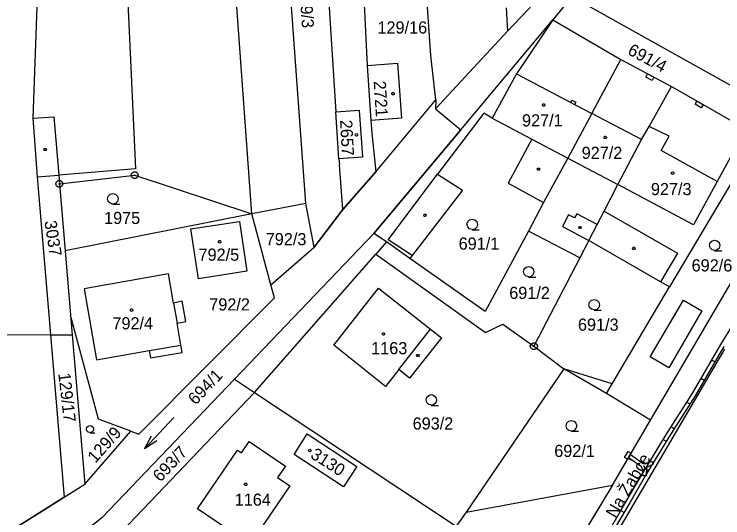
# Model space of a CAD drawing. Extents: x -777309 to -774195, y -1144706 to -1143600.
# Drawn here: x -774798.5 to -774699.3, y -1144569.3 to -1144498.7 of the extents above; entities that cross this region are included whole.
import ezdxf

# ---------------------------------------------------------------- set-up
doc = ezdxf.new("R2010")
doc.units = 0
for name, color, linetype in [('1', 7, 'Continuous'), ('11', 7, 'Continuous'), ('12', 7, 'Continuous'), ('13', 7, 'Continuous'), ('2', 7, 'Continuous'), ('3', 7, 'Continuous'), ('4', 7, 'Continuous'), ('5', 7, 'Continuous'), ('7', 7, 'Continuous'), ('8', 7, 'Continuous')]:
    doc.layers.add(name, color=color, linetype=linetype)

msp = doc.modelspace()

# ---------------------------------------------------------------- linework, layer by layer
at = {"layer": '1'}
for p, q in [((-774765.26, -1144526.71), (-774770.9, -1144447.36)), ((-774793.68, -1144448.91), (-774795.89, -1144513.31)), ((-774757.7, -1144525.25), (-774761.59, -1144471.89)), ((-774756.12, -1144472.28), (-774753.48, -1144512.4)), ((-774740.17, -1144504.55), (-774741.16, -1144490.04)), ((-774749.85, -1144490.85), (-774749.12, -1144505.92)), ((-774719.88, -1144490.98), (-774729.46, -1144501.14)), ((-774782.67, -1144495.76), (-774782.52, -1144499.1)), ((-774720.44, -1144496.28), (-774723.1, -1144499.52)), ((-774697.12, -1144509.33), (-774720.44, -1144496.28)), ((-774729.65, -1144497.83), (-774729.46, -1144501.14)), ((-774782.52, -1144499.1), (-774781.54, -1144520.41)), ((-774736.01, -1144514.94), (-774723.1, -1144499.52)), ((-774723.1, -1144499.52), (-774713.59, -1144505.08)), ((-774729.46, -1144501.14), (-774739.53, -1144511.98)), ((-774739.5, -1144510.72), (-774740.17, -1144504.55)), ((-774749.12, -1144505.92), (-774744.87, -1144505.6)), ((-774749.12, -1144505.92), (-774748.58, -1144513.64)), ((-774744.87, -1144505.6), (-774744.3, -1144513.32)), ((-774717.65, -1144512.67), (-774713.59, -1144505.08)), ((-774713.59, -1144505.08), (-774706.51, -1144508.89)), ((-774709.62, -1144514.47), (-774706.51, -1144508.89)), ((-774706.51, -1144508.89), (-774696.11, -1144514.82)), ((-774747.9, -1144520.81), (-774739.5, -1144510.72)), ((-774739.5, -1144510.72), (-774739.53, -1144511.98)), ((-774753.48, -1144512.4), (-774750.2, -1144512.18)), ((-774753.05, -1144519), (-774753.48, -1144512.4)), ((-774750.2, -1144512.18), (-774749.77, -1144518.78)), ((-774739.53, -1144511.98), (-774736.01, -1144514.94)), ((-774732.79, -1144512.6), (-774739.24, -1144521.12)), ((-774731.59, -1144513.32), (-774732.79, -1144512.6)), ((-774717.65, -1144512.67), (-774721.01, -1144518.9)), ((-774795.89, -1144513.31), (-774795.28, -1144521.52)), ((-774744.3, -1144513.32), (-774748.58, -1144513.64)), ((-774748.58, -1144513.64), (-774748.45, -1144515.42)), ((-774731.59, -1144513.32), (-774726.07, -1144516.24)), ((-774710.72, -1144516.31), (-774709.62, -1144514.47)), ((-774748.45, -1144515.42), (-774747.9, -1144520.81)), ((-774748.16, -1144529.45), (-774736.01, -1144514.94)), ((-774726.07, -1144516.24), (-774729.36, -1144522.41)), ((-774713.99, -1144522.6), (-774710.72, -1144516.31)), ((-774749.77, -1144518.78), (-774753.05, -1144519)), ((-774695.51, -1144517.92), (-774706.77, -1144536.92)), ((-774753.05, -1144519), (-774752.99, -1144519.84)), ((-774752.52, -1144526.08), (-774752.99, -1144519.84)), ((-774721.01, -1144518.9), (-774724.42, -1144525.12)), ((-774781.54, -1144520.41), (-774792.28, -1144521.28)), ((-774747.9, -1144520.81), (-774752.52, -1144526.08)), ((-774795.28, -1144521.52), (-774792.28, -1144521.28)), ((-774795.28, -1144521.52), (-774793.41, -1144543.64)), ((-774792.28, -1144521.28), (-774792.18, -1144522.51)), ((-774792.18, -1144522.51), (-774781.64, -1144521.29)), ((-774781.64, -1144521.29), (-774765.26, -1144526.71)), ((-774739.24, -1144521.12), (-774735.74, -1144523.36)), ((-774792.18, -1144522.51), (-774791.38, -1144531.86)), ((-774729.36, -1144522.41), (-774724.42, -1144525.12)), ((-774715.92, -1144526.3), (-774713.99, -1144522.6)), ((-774735.74, -1144523.36), (-774742.81, -1144532.52)), ((-774757.7, -1144525.25), (-774765.26, -1144526.71)), ((-774756.52, -1144531.36), (-774757.7, -1144525.25)), ((-774724.42, -1144525.12), (-774726.53, -1144529.13)), ((-774765.26, -1144526.71), (-774791.38, -1144531.86)), ((-774762.57, -1144536.62), (-774765.26, -1144526.71)), ((-774752.52, -1144526.08), (-774756.52, -1144531.36)), ((-774716.89, -1144528.18), (-774715.92, -1144526.3)), ((-774773.8, -1144528.79), (-774766.96, -1144527.78)), ((-774766.96, -1144527.78), (-774765.94, -1144534.74)), ((-774718.06, -1144530.42), (-774716.89, -1144528.18)), ((-774709.45, -1144555.58), (-774693.26, -1144527.94)), ((-774772.73, -1144535.81), (-774773.8, -1144528.79)), ((-774767.69, -1144549.86), (-774748.16, -1144529.45)), ((-774746.37, -1144530.6), (-774748.16, -1144529.45)), ((-774726.53, -1144529.13), (-774732.6, -1144540.37)), ((-774719.34, -1144532.87), (-774726.53, -1144529.13)), ((-774746.37, -1144530.6), (-774747.87, -1144532.35)), ((-774743.12, -1144532.94), (-774746.37, -1144530.6)), ((-774718.06, -1144530.42), (-774719.34, -1144532.87)), ((-774708.02, -1144536.2), (-774718.06, -1144530.42)), ((-774762.57, -1144536.62), (-774756.52, -1144531.36)), ((-774791.38, -1144531.86), (-774790.61, -1144540.87)), ((-774764.86, -1144551.73), (-774747.87, -1144532.35)), ((-774747.87, -1144532.35), (-774732.52, -1144543.29)), ((-774742.81, -1144532.52), (-774743.12, -1144532.94)), ((-774732.6, -1144540.37), (-774743.12, -1144532.94)), ((-774719.34, -1144532.87), (-774725.77, -1144545.23)), ((-774776.9, -1144535.1), (-774788.73, -1144537.19)), ((-774776.19, -1144539.2), (-774776.9, -1144535.1)), ((-774765.94, -1144534.74), (-774772.73, -1144535.81)), ((-774762.07, -1144538.45), (-774762.57, -1144536.62)), ((-774706.77, -1144536.92), (-774708.02, -1144536.2)), ((-774788.73, -1144537.19), (-774786.97, -1144547.15)), ((-774753.78, -1144545.09), (-774747.49, -1144537.12)), ((-774747.49, -1144537.12), (-774740.22, -1144542.86)), ((-774714.82, -1144550.49), (-774706.77, -1144536.92)), ((-774781.07, -1144557.53), (-774762.07, -1144538.45)), ((-774775.01, -1144538.94), (-774776.19, -1144539.2)), ((-774774.48, -1144541.78), (-774775.01, -1144538.94)), ((-774786.71, -1144555.43), (-774790.61, -1144540.87)), ((-774790.61, -1144540.87), (-774790.38, -1144543.62)), ((-774775.7, -1144542.01), (-774774.48, -1144541.78)), ((-774775.16, -1144545.08), (-774775.7, -1144542.01)), ((-774732.52, -1144543.29), (-774730.13, -1144542.13)), ((-774730.13, -1144542.13), (-774725.77, -1144545.23)), ((-774793.41, -1144543.64), (-774835.4, -1144543.88)), ((-774793.41, -1144543.64), (-774790.38, -1144543.62)), ((-774793.41, -1144543.64), (-774791.49, -1144566.35)), ((-774790.38, -1144543.62), (-774788.6, -1144564.54)), ((-774740.22, -1144542.86), (-774738.7, -1144544.07)), ((-774738.7, -1144544.07), (-774743.16, -1144549.71)), ((-774775.01, -1144546.09), (-774775.16, -1144545.08)), ((-774746.54, -1144550.86), (-774753.78, -1144545.09)), ((-774725.77, -1144545.23), (-774721.56, -1144548.4)), ((-774719.91, -1144581.17), (-774699.03, -1144545.63)), ((-774786.97, -1144547.15), (-774779.6, -1144545.85)), ((-774779.6, -1144545.85), (-774779.43, -1144546.84)), ((-774779.43, -1144546.84), (-774775.01, -1144546.09)), ((-774744.68, -1144548.5), (-774746.54, -1144550.86)), ((-774743.16, -1144549.71), (-774744.68, -1144548.5)), ((-774721.56, -1144548.4), (-774735.23, -1144568.48)), ((-774714.82, -1144550.49), (-774721.56, -1144548.4)), ((-774786.26, -1144569.27), (-774767.69, -1144549.86)), ((-774715.6, -1144551.84), (-774714.82, -1144550.49)), ((-774783.41, -1144571.12), (-774764.86, -1144551.73)), ((-774764.86, -1144551.73), (-774736.65, -1144570.44)), ((-774709.45, -1144555.58), (-774715.6, -1144551.84)), ((-774782.2, -1144557.11), (-774786.71, -1144555.43)), ((-774714.76, -1144564.69), (-774709.45, -1144555.58)), ((-774788.6, -1144564.54), (-774782.2, -1144557.11)), ((-774782.2, -1144557.11), (-774781.07, -1144557.53)), ((-774759.33, -1144560.41), (-774757.49, -1144557.5)), ((-774757.49, -1144557.5), (-774750.53, -1144562.07)), ((-774766.7, -1144560.18), (-774765.61, -1144558.57)), ((-774765.61, -1144558.57), (-774760.54, -1144562.03)), ((-774772.84, -1144567.99), (-774767.27, -1144559.79)), ((-774767.27, -1144559.79), (-774766.7, -1144560.18)), ((-774752.41, -1144564.94), (-774759.33, -1144560.41)), ((-774760.54, -1144562.03), (-774761.63, -1144563.62)), ((-774750.53, -1144562.07), (-774752.41, -1144564.94)), ((-774761.63, -1144563.62), (-774759.93, -1144564.77)), ((-774791.49, -1144566.35), (-774788.6, -1144564.54)), ((-774759.93, -1144564.77), (-774765.49, -1144572.96)), ((-774735.23, -1144568.48), (-774714.76, -1144564.69)), ((-774714.76, -1144564.69), (-774724.37, -1144580.58)), ((-774791.49, -1144566.35), (-774820.24, -1144584.41)), ((-774765.49, -1144572.96), (-774772.84, -1144567.99)), ((-774735.23, -1144568.48), (-774736.65, -1144570.44))]:
    msp.add_line(p, q, dxfattribs=at)
at = {"layer": '11'}
msp.add_lwpolyline([(-774820.24, -1144584.41), (-774788.6, -1144564.54), (-774782.2, -1144557.11), (-774781.07, -1144557.53), (-774762.07, -1144538.45), (-774762.57, -1144536.62), (-774756.52, -1144531.36), (-774752.52, -1144526.08), (-774747.9, -1144520.81), (-774739.5, -1144510.72), (-774739.53, -1144511.98), (-774736.01, -1144514.94), (-774748.16, -1144529.45), (-774767.69, -1144549.86), (-774786.26, -1144569.27), (-774806.89, -1144585.87)], dxfattribs=at)
at = {"layer": '12'}
for p, q in [((-774749.12, -1144505.92), (-774744.87, -1144505.6)), ((-774749.12, -1144505.92), (-774748.58, -1144513.64)), ((-774744.87, -1144505.6), (-774744.3, -1144513.32)), ((-774728.21, -1144507.1), (-774731.59, -1144513.32)), ((-774728.21, -1144507.1), (-774720.61, -1144511.11)), ((-774720.61, -1144511.11), (-774720.09, -1144511.39)), ((-774720.09, -1144511.39), (-774717.65, -1144512.67)), ((-774753.48, -1144512.4), (-774750.2, -1144512.18)), ((-774753.05, -1144519), (-774753.48, -1144512.4)), ((-774750.2, -1144512.18), (-774749.77, -1144518.78)), ((-774717.65, -1144512.67), (-774721.01, -1144518.9)), ((-774717.65, -1144512.67), (-774721.01, -1144518.9)), ((-774710.72, -1144516.31), (-774717.65, -1144512.67)), ((-774744.3, -1144513.32), (-774748.58, -1144513.64)), ((-774731.59, -1144513.32), (-774726.07, -1144516.24)), ((-774710.72, -1144516.31), (-774709.62, -1144514.47)), ((-774706.84, -1144515.83), (-774709.62, -1144514.47)), ((-774707.94, -1144517.84), (-774706.84, -1144515.83)), ((-774726.07, -1144516.24), (-774721.01, -1144518.9)), ((-774713.99, -1144522.6), (-774710.72, -1144516.31)), ((-774713.99, -1144522.6), (-774710.72, -1144516.31)), ((-774700.09, -1144522.15), (-774707.94, -1144517.84)), ((-774749.77, -1144518.78), (-774753.05, -1144519)), ((-774721.01, -1144518.9), (-774713.99, -1144522.6)), ((-774703.43, -1144528.25), (-774713.99, -1144522.6)), ((-774700.09, -1144522.15), (-774703.43, -1144528.25)), ((-774773.8, -1144528.79), (-774766.96, -1144527.78)), ((-774766.96, -1144527.78), (-774765.94, -1144534.74)), ((-774772.73, -1144535.81), (-774773.8, -1144528.79)), ((-774776.9, -1144535.1), (-774788.73, -1144537.19)), ((-774776.19, -1144539.2), (-774776.9, -1144535.1)), ((-774765.94, -1144534.74), (-774772.73, -1144535.81)), ((-774788.73, -1144537.19), (-774786.97, -1144547.15)), ((-774753.78, -1144545.09), (-774747.49, -1144537.12)), ((-774747.49, -1144537.12), (-774740.22, -1144542.86)), ((-774776.19, -1144539.2), (-774775.7, -1144542.01)), ((-774775.16, -1144545.08), (-774775.7, -1144542.01)), ((-774744.68, -1144548.5), (-774740.22, -1144542.86)), ((-774779.6, -1144545.85), (-774775.16, -1144545.08)), ((-774746.54, -1144550.86), (-774753.78, -1144545.09)), ((-774786.97, -1144547.15), (-774779.6, -1144545.85)), ((-774744.68, -1144548.5), (-774746.54, -1144550.86)), ((-774759.33, -1144560.41), (-774757.49, -1144557.5)), ((-774757.49, -1144557.5), (-774750.53, -1144562.07)), ((-774766.7, -1144560.18), (-774765.61, -1144558.57)), ((-774765.61, -1144558.57), (-774760.54, -1144562.03)), ((-774772.84, -1144567.99), (-774767.27, -1144559.79)), ((-774767.27, -1144559.79), (-774766.7, -1144560.18)), ((-774752.41, -1144564.94), (-774759.33, -1144560.41)), ((-774760.54, -1144562.03), (-774761.63, -1144563.62)), ((-774750.53, -1144562.07), (-774752.41, -1144564.94)), ((-774761.63, -1144563.62), (-774759.93, -1144564.77)), ((-774759.93, -1144564.77), (-774765.49, -1144572.96)), ((-774765.49, -1144572.96), (-774772.84, -1144567.99))]:
    msp.add_line(p, q, dxfattribs=at)
at = {"layer": '13'}
for p, q in [((-774699.58, -1144545.01), (-774689.98, -1144529)), ((-774703.63, -1144551.9), (-774699.58, -1144545.01)), ((-774699.16, -1144545.27), (-774703.21, -1144552.16)), ((-774700.843, -1144547.158), (-774700.412, -1144547.412)), ((-774701.947, -1144550.012), (-774702.378, -1144549.758)), ((-774707.3, -1144557.69), (-774703.63, -1144551.9)), ((-774703.21, -1144552.16), (-774706.88, -1144557.95)), ((-774704.355, -1144553.045), (-774703.933, -1144553.312)), ((-774706.155, -1144556.805), (-774706.577, -1144556.538)), ((-774710.49, -1144563), (-774707.3, -1144557.69)), ((-774706.88, -1144557.95), (-774710.07, -1144563.26)), ((-774707.658, -1144558.285), (-774707.229, -1144558.543)), ((-774712.554, -1144560.902), (-774712.123, -1144561.155)), ((-774709.712, -1144562.665), (-774710.141, -1144562.407)), ((-774712.74, -1144566.8), (-774710.49, -1144563)), ((-774710.07, -1144563.26), (-774712.3, -1144567.06)), ((-774716.36, -1144572.98), (-774712.74, -1144566.8)), ((-774712.3, -1144567.06), (-774715.92, -1144573.22)), ((-774713.58, -1144568.234), (-774713.149, -1144568.487))]:
    msp.add_line(p, q, dxfattribs=at)
for points in [[(-774710.08, -1144507.54), (-774709.84, -1144507.1), (-774709.67, -1144507.19), (-774709.15, -1144507.47), (-774708.96, -1144507.57), (-774709.2, -1144508.01)], [(-774703.2, -1144511.35), (-774702.95, -1144510.92), (-774702.3, -1144511.29), (-774702.08, -1144511.42), (-774702.33, -1144511.85)], [(-774712.58, -1144559.96), (-774712.15, -1144560.21), (-774712.26, -1144560.4), (-774712.53, -1144560.86), (-774712.65, -1144561.07), (-774713.08, -1144560.82)], [(-774710.47, -1144561.67), (-774710.07, -1144561.69), (-774709.26, -1144561.31), (-774709.05, -1144561.76), (-774710.02, -1144562.21), (-774710.03, -1144563.38), (-774710.53, -1144563.38), (-774710.52, -1144562.5), (-774710.74, -1144562.09), (-774712.53, -1144560.86), (-774712.26, -1144560.4)]]:
    msp.add_lwpolyline(points, close=True, dxfattribs=at)
at = {"layer": '3'}
msp.add_line((-774776.175, -1144555.224), (-774780.285, -1144559.596), dxfattribs=at)
for points in [[(-774784.68, -1144525.32), (-774785.06, -1144525.22), (-774785.33, -1144524.95), (-774785.43, -1144524.58), (-774785.33, -1144524.21), (-774785.06, -1144523.94), (-774784.69, -1144523.84), (-774784.32, -1144523.94), (-774784.05, -1144524.21), (-774783.95, -1144524.59), (-774784.05, -1144524.97), (-774784.32, -1144525.24), (-774784.7, -1144525.34), (-774783.7, -1144525.34)], [(-774734.38, -1144528.9), (-774734.76, -1144528.8), (-774735.03, -1144528.53), (-774735.13, -1144528.16), (-774735.03, -1144527.79), (-774734.76, -1144527.52), (-774734.39, -1144527.42), (-774734.02, -1144527.52), (-774733.75, -1144527.79), (-774733.65, -1144528.17), (-774733.75, -1144528.55), (-774734.02, -1144528.82), (-774734.4, -1144528.92), (-774733.4, -1144528.92)], [(-774700.45, -1144531.84), (-774700.83, -1144531.74), (-774701.1, -1144531.47), (-774701.2, -1144531.1), (-774701.1, -1144530.73), (-774700.83, -1144530.46), (-774700.46, -1144530.36), (-774700.09, -1144530.46), (-774699.82, -1144530.73), (-774699.72, -1144531.11), (-774699.82, -1144531.49), (-774700.09, -1144531.76), (-774700.47, -1144531.86), (-774699.47, -1144531.86)], [(-774726.48, -1144535.53), (-774726.86, -1144535.43), (-774727.13, -1144535.16), (-774727.23, -1144534.79), (-774727.13, -1144534.42), (-774726.86, -1144534.15), (-774726.49, -1144534.05), (-774726.12, -1144534.15), (-774725.85, -1144534.42), (-774725.75, -1144534.8), (-774725.85, -1144535.18), (-774726.12, -1144535.45), (-774726.5, -1144535.55), (-774725.5, -1144535.55)], [(-774717.31, -1144540.16), (-774717.69, -1144540.06), (-774717.96, -1144539.79), (-774718.06, -1144539.42), (-774717.96, -1144539.05), (-774717.69, -1144538.78), (-774717.32, -1144538.68), (-774716.95, -1144538.78), (-774716.68, -1144539.05), (-774716.58, -1144539.43), (-774716.68, -1144539.81), (-774716.95, -1144540.08), (-774717.33, -1144540.18), (-774716.33, -1144540.18)], [(-774740.11, -1144553.49), (-774740.49, -1144553.39), (-774740.76, -1144553.12), (-774740.86, -1144552.75), (-774740.76, -1144552.38), (-774740.49, -1144552.11), (-774740.12, -1144552.01), (-774739.75, -1144552.11), (-774739.48, -1144552.38), (-774739.38, -1144552.76), (-774739.48, -1144553.14), (-774739.75, -1144553.41), (-774740.13, -1144553.51), (-774739.13, -1144553.51)], [(-774787.89, -1144557.33), (-774788.145, -1144557.263), (-774788.326, -1144557.082), (-774788.393, -1144556.834), (-774788.326, -1144556.586), (-774788.145, -1144556.405), (-774787.897, -1144556.338), (-774787.649, -1144556.405), (-774787.468, -1144556.586), (-774787.401, -1144556.841), (-774787.468, -1144557.095), (-774787.649, -1144557.276), (-774787.903, -1144557.343), (-774787.233, -1144557.343)], [(-774720.5, -1144557.11), (-774720.88, -1144557.01), (-774721.15, -1144556.74), (-774721.25, -1144556.37), (-774721.15, -1144556), (-774720.88, -1144555.73), (-774720.51, -1144555.63), (-774720.14, -1144555.73), (-774719.87, -1144556), (-774719.77, -1144556.38), (-774719.87, -1144556.76), (-774720.14, -1144557.03), (-774720.52, -1144557.13), (-774719.52, -1144557.13)], [(-774778.55, -1144558.481), (-774780.285, -1144559.596), (-774779.279, -1144557.796)]]:
    msp.add_lwpolyline(points, dxfattribs=at)
at = {"layer": '4'}
for p, q in [((-774723.1, -1144499.52), (-774728.21, -1144507.1)), ((-774728.21, -1144507.1), (-774731.59, -1144513.32)), ((-774728.21, -1144507.1), (-774720.61, -1144511.11)), ((-774720.61, -1144511.11), (-774720.44, -1144510.79)), ((-774720.44, -1144510.79), (-774719.91, -1144511.06)), ((-774720.61, -1144511.11), (-774720.09, -1144511.39)), ((-774719.91, -1144511.06), (-774720.09, -1144511.39)), ((-774720.09, -1144511.39), (-774717.65, -1144512.67)), ((-774710.72, -1144516.31), (-774717.65, -1144512.67)), ((-774795.89, -1144513.31), (-774792.94, -1144513.11)), ((-774792.94, -1144513.11), (-774792.28, -1144521.28)), ((-774706.84, -1144515.83), (-774709.62, -1144514.47)), ((-774696.11, -1144514.82), (-774700.09, -1144522.15)), ((-774707.94, -1144517.84), (-774706.84, -1144515.83)), ((-774726.07, -1144516.24), (-774721.01, -1144518.9)), ((-774700.09, -1144522.15), (-774707.94, -1144517.84)), ((-774721.01, -1144518.9), (-774713.99, -1144522.6)), ((-774746.16, -1144530.32), (-774739.24, -1144521.12)), ((-774703.43, -1144528.25), (-774713.99, -1144522.6)), ((-774700.09, -1144522.15), (-774703.43, -1144528.25)), ((-774719.76, -1144526.69), (-774720.07, -1144527.27)), ((-774716.89, -1144528.18), (-774719.76, -1144526.69)), ((-774715.92, -1144526.3), (-774705.68, -1144532.2)), ((-774720.92, -1144526.83), (-774721.78, -1144528.48)), ((-774720.07, -1144527.27), (-774720.92, -1144526.83)), ((-774721.78, -1144528.48), (-774718.06, -1144530.42)), ((-774742.81, -1144532.52), (-774746.16, -1144530.32)), ((-774705.68, -1144532.2), (-774708.02, -1144536.2)), ((-774776.19, -1144539.2), (-774775.7, -1144542.01)), ((-774709.48, -1144546.74), (-774704.82, -1144538.77)), ((-774704.82, -1144538.77), (-774702.25, -1144540.28)), ((-774702.25, -1144540.28), (-774706.89, -1144548.25)), ((-774744.68, -1144548.5), (-774740.22, -1144542.86)), ((-774779.6, -1144545.85), (-774775.16, -1144545.08)), ((-774706.89, -1144548.25), (-774709.48, -1144546.74)), ((-774715.6, -1144551.84), (-774721.56, -1144548.4)), ((-774767.69, -1144549.86), (-774764.86, -1144551.73))]:
    msp.add_line(p, q, dxfattribs=at)
at = {"layer": '5'}
for points in [[(-774745.48, -1144509.71), (-774745.38, -1144509.73), (-774745.33, -1144509.82), (-774745.31, -1144509.88), (-774745.33, -1144509.97), (-774745.41, -1144510.04), (-774745.48, -1144510.05), (-774745.57, -1144510.02), (-774745.63, -1144509.96), (-774745.65, -1144509.88), (-774745.63, -1144509.79), (-774745.55, -1144509.72)], [(-774724.39, -1144511.29), (-774724.29, -1144511.31), (-774724.24, -1144511.4), (-774724.22, -1144511.46), (-774724.24, -1144511.55), (-774724.32, -1144511.62), (-774724.39, -1144511.63), (-774724.48, -1144511.6), (-774724.54, -1144511.54), (-774724.56, -1144511.46), (-774724.54, -1144511.37), (-774724.46, -1144511.3)], [(-774750.6, -1144515.47), (-774750.5, -1144515.49), (-774750.45, -1144515.58), (-774750.43, -1144515.64), (-774750.45, -1144515.73), (-774750.53, -1144515.8), (-774750.6, -1144515.81), (-774750.69, -1144515.78), (-774750.75, -1144515.72), (-774750.77, -1144515.64), (-774750.75, -1144515.55), (-774750.67, -1144515.48)], [(-774715.77, -1144515.83), (-774715.67, -1144515.85), (-774715.62, -1144515.94), (-774715.6, -1144516), (-774715.62, -1144516.09), (-774715.7, -1144516.16), (-774715.77, -1144516.17), (-774715.86, -1144516.14), (-774715.92, -1144516.08), (-774715.94, -1144516), (-774715.92, -1144515.91), (-774715.84, -1144515.84)], [(-774794.07, -1144517.55), (-774793.98, -1144517.7), (-774794.07, -1144517.85), (-774794.25, -1144517.85), (-774794.34, -1144517.7), (-774794.25, -1144517.55)], [(-774725.03, -1144520.3), (-774724.94, -1144520.45), (-774725.03, -1144520.6), (-774725.21, -1144520.6), (-774725.3, -1144520.45), (-774725.21, -1144520.3)], [(-774706.33, -1144520.83), (-774706.23, -1144520.85), (-774706.18, -1144520.94), (-774706.16, -1144521), (-774706.18, -1144521.09), (-774706.26, -1144521.16), (-774706.33, -1144521.17), (-774706.42, -1144521.14), (-774706.48, -1144521.08), (-774706.5, -1144521), (-774706.48, -1144520.91), (-774706.4, -1144520.84)], [(-774740.92, -1144526.75), (-774740.83, -1144526.9), (-774740.92, -1144527.05), (-774741.1, -1144527.05), (-774741.19, -1144526.9), (-774741.1, -1144526.75)], [(-774719.22, -1144528.47), (-774719.13, -1144528.62), (-774719.22, -1144528.77), (-774719.4, -1144528.77), (-774719.49, -1144528.62), (-774719.4, -1144528.47)], [(-774769.74, -1144530.44), (-774769.64, -1144530.46), (-774769.59, -1144530.55), (-774769.57, -1144530.61), (-774769.59, -1144530.7), (-774769.67, -1144530.77), (-774769.74, -1144530.78), (-774769.83, -1144530.75), (-774769.89, -1144530.69), (-774769.91, -1144530.61), (-774769.89, -1144530.52), (-774769.81, -1144530.45)], [(-774711.69, -1144531.38), (-774711.6, -1144531.53), (-774711.69, -1144531.68), (-774711.87, -1144531.68), (-774711.96, -1144531.53), (-774711.87, -1144531.38)], [(-774782.07, -1144540.01), (-774781.97, -1144540.03), (-774781.92, -1144540.12), (-774781.9, -1144540.18), (-774781.92, -1144540.27), (-774782, -1144540.34), (-774782.07, -1144540.35), (-774782.16, -1144540.32), (-774782.22, -1144540.26), (-774782.24, -1144540.18), (-774782.22, -1144540.09), (-774782.14, -1144540.02)], [(-774746.82, -1144543.35), (-774746.72, -1144543.37), (-774746.67, -1144543.46), (-774746.65, -1144543.52), (-774746.67, -1144543.61), (-774746.75, -1144543.68), (-774746.82, -1144543.69), (-774746.91, -1144543.66), (-774746.97, -1144543.6), (-774746.99, -1144543.52), (-774746.97, -1144543.43), (-774746.89, -1144543.36)], [(-774741.92, -1144546.37), (-774741.83, -1144546.52), (-774741.92, -1144546.67), (-774742.1, -1144546.67), (-774742.19, -1144546.52), (-774742.1, -1144546.37)], [(-774757.13, -1144559.66), (-774757.03, -1144559.68), (-774756.98, -1144559.77), (-774756.96, -1144559.83), (-774756.98, -1144559.92), (-774757.06, -1144559.99), (-774757.13, -1144560), (-774757.22, -1144559.97), (-774757.28, -1144559.91), (-774757.3, -1144559.83), (-774757.28, -1144559.74), (-774757.2, -1144559.67)], [(-774766.1, -1144564.41), (-774766, -1144564.43), (-774765.95, -1144564.52), (-774765.93, -1144564.58), (-774765.95, -1144564.67), (-774766.03, -1144564.74), (-774766.1, -1144564.75), (-774766.19, -1144564.72), (-774766.25, -1144564.66), (-774766.27, -1144564.58), (-774766.25, -1144564.49), (-774766.17, -1144564.42)]]:
    msp.add_lwpolyline(points, close=True, dxfattribs=at)
at = {"layer": '8'}
for p, q in [((-774781.76, -1144521.29), (-774781.52, -1144521.29)), ((-774792.3, -1144522.51), (-774792.06, -1144522.51)), ((-774725.89, -1144545.23), (-774725.65, -1144545.23))]:
    msp.add_line(p, q, dxfattribs=at)
for points in [[(-774781.49, -1144520.81), (-774781.24, -1144520.99), (-774781.14, -1144521.28), (-774781.24, -1144521.57), (-774781.49, -1144521.75), (-774781.8, -1144521.75), (-774782.05, -1144521.57), (-774782.15, -1144521.28), (-774782.05, -1144520.99), (-774781.8, -1144520.81)], [(-774792.03, -1144522.03), (-774791.78, -1144522.21), (-774791.68, -1144522.5), (-774791.78, -1144522.79), (-774792.03, -1144522.97), (-774792.34, -1144522.97), (-774792.59, -1144522.79), (-774792.69, -1144522.5), (-774792.59, -1144522.21), (-774792.34, -1144522.03)], [(-774725.62, -1144544.75), (-774725.37, -1144544.93), (-774725.27, -1144545.22), (-774725.37, -1144545.51), (-774725.62, -1144545.69), (-774725.93, -1144545.69), (-774726.18, -1144545.51), (-774726.28, -1144545.22), (-774726.18, -1144544.93), (-774725.93, -1144544.75)]]:
    msp.add_lwpolyline(points, close=True, dxfattribs=at)

# ---------------------------------------------------------------- texts
at = {"layer": '2'}
for s, rotation, p in [('129/3', 274.38949, (-774758.64, -1144495.062)), ('691/4', 331.79986, (-774712.765, -1144504.279)), ('2721', 273.70194, (-774748.195, -1144508.127)), ('2657', 273.12898, (-774752.897, -1144513.577)), ('3037', 278.97315, (-774794.287, -1144527.76)), ('129/17', 276.50943, (-774792.342, -1144549.042)), ('694/1', 46.40958, (-774773.114, -1144553.561)), ('129/9', 48.35764, (-774787.149, -1144561.697)), ('693/7', 46.63876, (-774778.045, -1144564.34)), ('3130', 327.33079, (-774757.161, -1144560.783))]:
    msp.add_text(s, height=1.7, rotation=rotation, dxfattribs=at).set_placement(p)
for s, p in [('129/16', (-774747.657, -1144501.45)), ('927/1', (-774727.423, -1144514.46)), ('927/2', (-774719.073, -1144519)), ('927/3', (-774709.383, -1144524.08)), ('1975', (-774785.927, -1144528.12)), ('792/3', (-774763.293, -1144531.09)), ('691/1', (-774736.293, -1144531.71)), ('792/5', (-774772.703, -1144533.26)), ('692/6', (-774703.683, -1144534.76)), ('691/2', (-774729.213, -1144538.61)), ('792/2', (-774771.203, -1144540.23)), ('792/4', (-774784.753, -1144542.87)), ('691/3', (-774719.593, -1144543.06)), ('1163', (-774748.537, -1144546.35)), ('693/2', (-774742.733, -1144556.9)), ('692/1', (-774722.913, -1144560.74)), ('1164', (-774767.637, -1144567.56))]:
    msp.add_text(s, height=1.7, dxfattribs=at).set_placement(p)
at = {"layer": '7'}
msp.add_text('Na Žabce', height=1.7, rotation=59.58761, dxfattribs=at).set_placement((-774714.339, -1144569.412))

doc.saveas('drawing.dxf')
